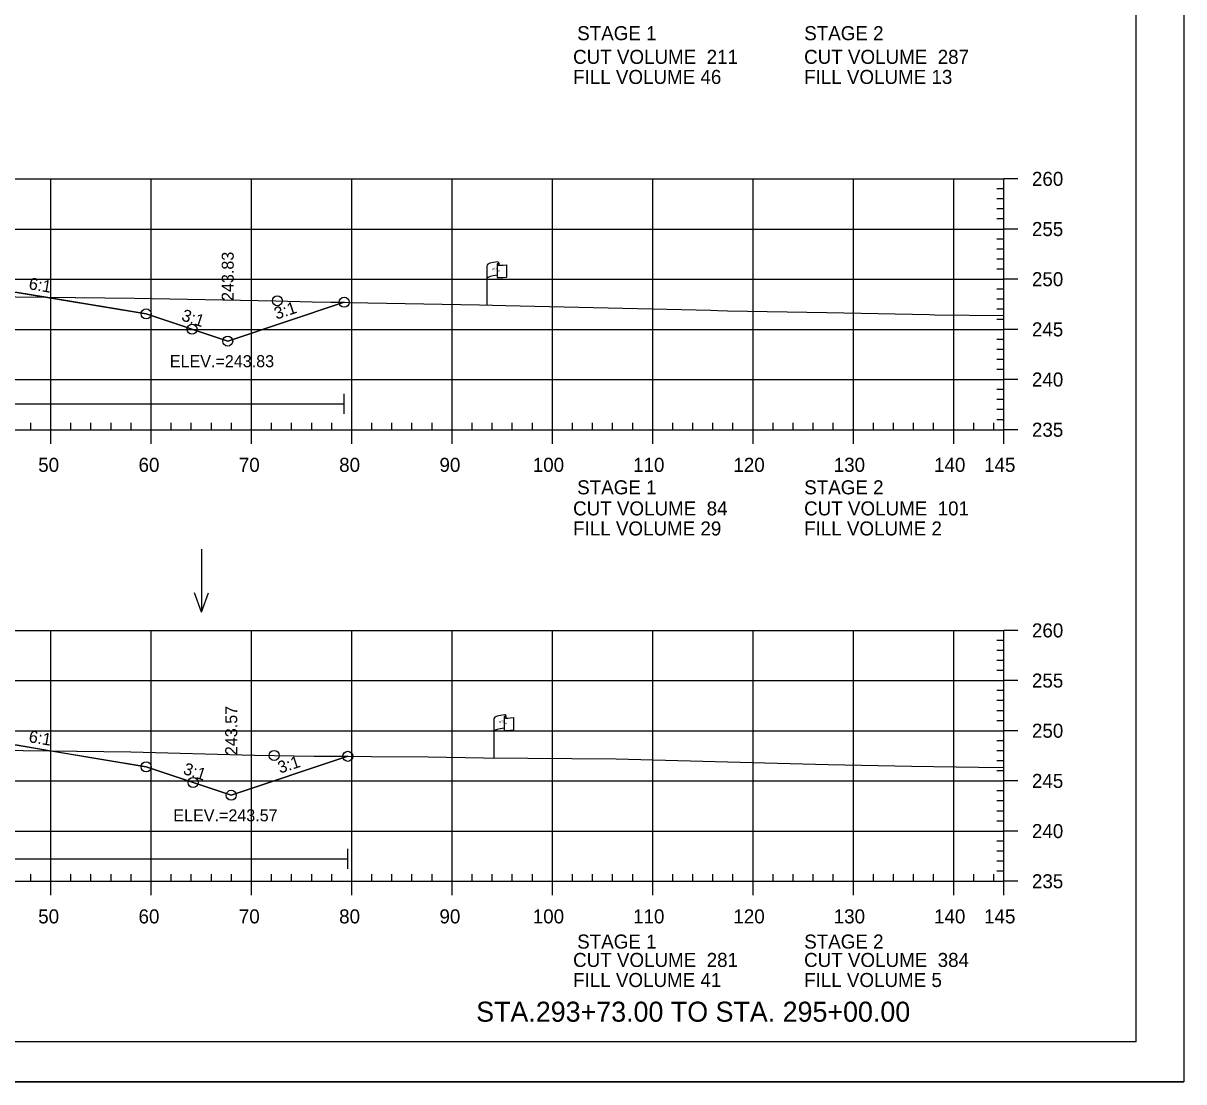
# Model space of a CAD drawing. Extents: x 1365647 to 1367999, y 387113 to 400173.
# Drawn here: x 1365941.3 to 1366057, y 396759.6 to 396865.1 of the extents above; entities that cross this region are included whole.
import ezdxf

# ---------------------------------------------------------------- set-up
doc = ezdxf.new("R2010")
doc.units = 0
for name, color, linetype in [('E_Existing ROW', 7, 'Continuous'), ('R_Axis', 7, 'Continuous'), ('R_Axis Annot', 7, 'Continuous'), ('R_Border', 7, 'Continuous'), ('R_Border Notes', 7, 'Continuous'), ('R_Contours', 7, 'Continuous'), ('R_Draft', 7, 'Continuous'), ('R_Exist Surface', 7, 'Continuous'), ('R_Fin Surface', 7, 'Continuous'), ('R_Fin Surface Annot', 7, 'Continuous'), ('R_Grid', 7, 'Continuous'), ('R_No Plot', 7, 'Continuous'), ('R_Proposed Const Limits', 7, 'Continuous'), ('R_Water', 7, 'Continuous'), ('R_Water Annot', 7, 'Continuous')]:
    doc.layers.add(name, color=color, linetype=linetype)

msp = doc.modelspace()

# ---------------------------------------------------------------- linework, layer by layer
at = {"layer": 'E_Existing ROW'}
for p, q in [((1365987.57, 396837.02), (1365987.57, 396840.97)), ((1365988.57, 396841.07), (1365988.57, 396841.06)), ((1365988.57, 396841.06), (1365988.57, 396839.83)), ((1365988.74, 396841.23), (1365988.74, 396840.99)), ((1365989.5, 396841.03), (1365989.5, 396839.79)), ((1365988.28, 396791.89), (1365988.28, 396795.84)), ((1365989.28, 396795.94), (1365989.28, 396795.92)), ((1365989.28, 396795.92), (1365989.28, 396794.7)), ((1365989.44, 396796.09), (1365989.44, 396795.85)), ((1365990.21, 396795.9), (1365990.21, 396794.66))]:
    msp.add_line(p, q, dxfattribs=at)
for centre, radius, start, end in [((1365988.65, 396841.07), 0.078, 88.6458, 274.2828), ((1365988.66, 396841.23), 0.0783, 263.0712, 93.9564), ((1365988.65, 396839.83), 0.0783, 180, 273.9564), ((1365989.35, 396795.94), 0.078, 88.6458, 274.2828), ((1365989.37, 396796.09), 0.0783, 263.0712, 93.9564), ((1365989.35, 396794.7), 0.0783, 180, 273.9564)]:
    msp.add_arc(centre, radius, start, end, dxfattribs=at)
for centre, major_axis, ratio, start_param, end_param in [((1365989.15, 396841.02), (-1.58, -0.04), 0.19887, 5.030368, 6.283185), ((1365989.86, 396841.13), (-1.23, -0.13), 0.052933, 0.159456, 1.268315), ((1365989.15, 396839.7), (-1.58, -0.04), 0.19887, 5.083035, 6.194897), ((1365989.86, 396839.89), (-1.23, -0.13), 0.052933, 0.159456, 1.268315), ((1365989.86, 396795.88), (-1.58, -0.04), 0.19887, 5.030368, 6.283185), ((1365990.57, 396796), (-1.23, -0.13), 0.052933, 0.159456, 1.268315), ((1365989.86, 396794.57), (-1.58, -0.04), 0.19887, 5.083035, 6.194897), ((1365990.57, 396794.76), (-1.23, -0.13), 0.052933, 0.159456, 1.268315)]:
    msp.add_ellipse(centre, major_axis=major_axis, ratio=ratio, start_param=start_param, end_param=end_param, dxfattribs=at)
at = {"layer": 'R_Axis'}
for p, q in [((1366039.09, 396824.59), (1366039.09, 396849.59)), ((1366040.49, 396849.59), (1366039.09, 396849.59)), ((1366039.09, 396848.59), (1366038.39, 396848.59)), ((1366039.09, 396847.59), (1366038.39, 396847.59)), ((1366039.09, 396846.59), (1366038.39, 396846.59)), ((1366039.09, 396845.59), (1366038.39, 396845.59)), ((1366040.49, 396844.59), (1366039.09, 396844.59)), ((1366039.09, 396843.59), (1366038.39, 396843.59)), ((1366039.09, 396842.59), (1366038.39, 396842.59)), ((1366039.09, 396841.59), (1366038.39, 396841.59)), ((1366039.09, 396840.59), (1366038.39, 396840.59)), ((1366039.09, 396838.59), (1366038.39, 396838.59)), ((1366040.49, 396839.59), (1366039.09, 396839.59)), ((1366039.09, 396837.59), (1366038.39, 396837.59)), ((1366039.09, 396836.59), (1366038.39, 396836.59)), ((1366039.09, 396835.59), (1366038.39, 396835.59)), ((1366040.49, 396834.59), (1366039.09, 396834.59)), ((1366039.09, 396833.59), (1366038.39, 396833.59)), ((1366039.09, 396832.59), (1366038.39, 396832.59)), ((1366039.09, 396831.59), (1366038.39, 396831.59)), ((1366039.09, 396830.59), (1366038.39, 396830.59)), ((1366040.49, 396829.59), (1366039.09, 396829.59)), ((1366039.09, 396828.59), (1366038.39, 396828.59)), ((1366039.09, 396827.59), (1366038.39, 396827.59)), ((1366039.09, 396826.59), (1366038.39, 396826.59)), ((1365942.09, 396824.59), (1365942.09, 396825.29)), ((1365946.09, 396824.59), (1365946.09, 396825.29)), ((1365948.09, 396824.59), (1365948.09, 396825.29)), ((1365950.09, 396824.59), (1365950.09, 396825.29)), ((1365952.09, 396824.59), (1365952.09, 396825.29)), ((1365956.09, 396824.59), (1365956.09, 396825.29)), ((1365958.09, 396824.59), (1365958.09, 396825.29)), ((1365960.09, 396824.59), (1365960.09, 396825.29)), ((1365962.09, 396824.59), (1365962.09, 396825.29)), ((1365966.09, 396824.59), (1365966.09, 396825.29)), ((1365968.09, 396824.59), (1365968.09, 396825.29)), ((1365970.09, 396824.59), (1365970.09, 396825.29)), ((1365972.09, 396824.59), (1365972.09, 396825.29)), ((1365976.09, 396824.59), (1365976.09, 396825.29)), ((1365978.09, 396824.59), (1365978.09, 396825.29)), ((1365980.09, 396824.59), (1365980.09, 396825.29)), ((1365982.09, 396824.59), (1365982.09, 396825.29)), ((1365986.09, 396824.59), (1365986.09, 396825.29)), ((1365988.09, 396824.59), (1365988.09, 396825.29)), ((1365990.09, 396824.59), (1365990.09, 396825.29)), ((1365992.09, 396824.59), (1365992.09, 396825.29)), ((1365996.09, 396824.59), (1365996.09, 396825.29)), ((1365998.09, 396824.59), (1365998.09, 396825.29)), ((1366000.09, 396824.59), (1366000.09, 396825.29)), ((1366002.09, 396824.59), (1366002.09, 396825.29)), ((1366006.09, 396824.59), (1366006.09, 396825.29)), ((1366008.09, 396824.59), (1366008.09, 396825.29)), ((1366010.09, 396824.59), (1366010.09, 396825.29)), ((1366012.09, 396824.59), (1366012.09, 396825.29)), ((1366016.09, 396824.59), (1366016.09, 396825.29)), ((1366018.09, 396824.59), (1366018.09, 396825.29)), ((1366020.09, 396824.59), (1366020.09, 396825.29)), ((1366022.09, 396824.59), (1366022.09, 396825.29)), ((1366026.09, 396824.59), (1366026.09, 396825.29)), ((1366028.09, 396824.59), (1366028.09, 396825.29)), ((1366030.09, 396824.59), (1366030.09, 396825.29)), ((1366032.09, 396824.59), (1366032.09, 396825.29)), ((1366036.09, 396824.59), (1366036.09, 396825.29)), ((1366038.09, 396824.59), (1366038.09, 396825.29)), ((1366039.09, 396825.59), (1366038.39, 396825.59)), ((1365749.09, 396824.59), (1366039.09, 396824.59)), ((1365944.09, 396823.19), (1365944.09, 396824.59)), ((1365954.09, 396823.19), (1365954.09, 396824.59)), ((1365964.09, 396823.19), (1365964.09, 396824.59)), ((1365974.09, 396823.19), (1365974.09, 396824.59)), ((1365984.09, 396823.19), (1365984.09, 396824.59)), ((1365994.09, 396823.19), (1365994.09, 396824.59)), ((1366004.09, 396823.19), (1366004.09, 396824.59)), ((1366014.09, 396823.19), (1366014.09, 396824.59)), ((1366024.09, 396823.19), (1366024.09, 396824.59)), ((1366034.09, 396823.19), (1366034.09, 396824.59)), ((1366039.09, 396823.19), (1366039.09, 396824.59)), ((1366040.49, 396824.59), (1366039.09, 396824.59)), ((1366039.09, 396779.59), (1366039.09, 396804.59)), ((1366040.49, 396804.59), (1366039.09, 396804.59)), ((1366039.09, 396803.59), (1366038.39, 396803.59)), ((1366039.09, 396802.59), (1366038.39, 396802.59)), ((1366039.09, 396801.59), (1366038.39, 396801.59)), ((1366039.09, 396800.59), (1366038.39, 396800.59)), ((1366040.49, 396799.59), (1366039.09, 396799.59)), ((1366039.09, 396798.59), (1366038.39, 396798.59)), ((1366039.09, 396797.59), (1366038.39, 396797.59)), ((1366039.09, 396796.59), (1366038.39, 396796.59)), ((1366039.09, 396795.59), (1366038.39, 396795.59)), ((1366040.49, 396794.59), (1366039.09, 396794.59)), ((1366039.09, 396793.59), (1366038.39, 396793.59)), ((1366039.09, 396792.59), (1366038.39, 396792.59)), ((1366039.09, 396791.59), (1366038.39, 396791.59)), ((1366039.09, 396790.59), (1366038.39, 396790.59)), ((1366040.49, 396789.59), (1366039.09, 396789.59)), ((1366039.09, 396788.59), (1366038.39, 396788.59)), ((1366039.09, 396787.59), (1366038.39, 396787.59)), ((1366039.09, 396786.59), (1366038.39, 396786.59)), ((1366039.09, 396785.59), (1366038.39, 396785.59)), ((1366040.49, 396784.59), (1366039.09, 396784.59)), ((1366039.09, 396783.59), (1366038.39, 396783.59)), ((1366039.09, 396782.59), (1366038.39, 396782.59)), ((1366039.09, 396781.59), (1366038.39, 396781.59)), ((1365749.09, 396779.59), (1366039.09, 396779.59)), ((1365942.09, 396779.59), (1365942.09, 396780.29)), ((1365944.09, 396778.19), (1365944.09, 396779.59)), ((1365946.09, 396779.59), (1365946.09, 396780.29)), ((1365948.09, 396779.59), (1365948.09, 396780.29)), ((1365950.09, 396779.59), (1365950.09, 396780.29)), ((1365952.09, 396779.59), (1365952.09, 396780.29)), ((1365954.09, 396778.19), (1365954.09, 396779.59)), ((1365956.09, 396779.59), (1365956.09, 396780.29)), ((1365958.09, 396779.59), (1365958.09, 396780.29)), ((1365960.09, 396779.59), (1365960.09, 396780.29)), ((1365962.09, 396779.59), (1365962.09, 396780.29)), ((1365964.09, 396778.19), (1365964.09, 396779.59)), ((1365966.09, 396779.59), (1365966.09, 396780.29)), ((1365968.09, 396779.59), (1365968.09, 396780.29)), ((1365970.09, 396779.59), (1365970.09, 396780.29)), ((1365972.09, 396779.59), (1365972.09, 396780.29)), ((1365974.09, 396778.19), (1365974.09, 396779.59)), ((1365976.09, 396779.59), (1365976.09, 396780.29)), ((1365978.09, 396779.59), (1365978.09, 396780.29)), ((1365980.09, 396779.59), (1365980.09, 396780.29)), ((1365982.09, 396779.59), (1365982.09, 396780.29)), ((1365984.09, 396778.19), (1365984.09, 396779.59)), ((1365986.09, 396779.59), (1365986.09, 396780.29)), ((1365988.09, 396779.59), (1365988.09, 396780.29)), ((1365990.09, 396779.59), (1365990.09, 396780.29)), ((1365992.09, 396779.59), (1365992.09, 396780.29)), ((1365994.09, 396778.19), (1365994.09, 396779.59)), ((1365996.09, 396779.59), (1365996.09, 396780.29)), ((1365998.09, 396779.59), (1365998.09, 396780.29)), ((1366000.09, 396779.59), (1366000.09, 396780.29)), ((1366002.09, 396779.59), (1366002.09, 396780.29)), ((1366004.09, 396778.19), (1366004.09, 396779.59)), ((1366006.09, 396779.59), (1366006.09, 396780.29)), ((1366008.09, 396779.59), (1366008.09, 396780.29)), ((1366010.09, 396779.59), (1366010.09, 396780.29)), ((1366012.09, 396779.59), (1366012.09, 396780.29)), ((1366014.09, 396778.19), (1366014.09, 396779.59)), ((1366016.09, 396779.59), (1366016.09, 396780.29)), ((1366018.09, 396779.59), (1366018.09, 396780.29)), ((1366020.09, 396779.59), (1366020.09, 396780.29)), ((1366022.09, 396779.59), (1366022.09, 396780.29)), ((1366024.09, 396778.19), (1366024.09, 396779.59)), ((1366026.09, 396779.59), (1366026.09, 396780.29)), ((1366028.09, 396779.59), (1366028.09, 396780.29)), ((1366030.09, 396779.59), (1366030.09, 396780.29)), ((1366032.09, 396779.59), (1366032.09, 396780.29)), ((1366034.09, 396778.19), (1366034.09, 396779.59)), ((1366036.09, 396779.59), (1366036.09, 396780.29)), ((1366038.09, 396779.59), (1366038.09, 396780.29)), ((1366039.09, 396780.59), (1366038.39, 396780.59)), ((1366039.09, 396778.19), (1366039.09, 396779.59)), ((1366040.49, 396779.59), (1366039.09, 396779.59))]:
    msp.add_line(p, q, dxfattribs=at)
at = {"layer": 'R_Border'}
for q in [(1366052.27, 396969.05), (1365736.09, 396763.59)]:
    msp.add_line((1366052.27, 396763.59), q, dxfattribs=at)
at = {"layer": 'R_Contours'}
for points in [[(1365915.33, 396838.78), (1365917.38, 396837.71), (1365917.64, 396837.58), (1365917.94, 396837.53), (1365925.83, 396836.6), (1365927.15, 396836.86), (1365927.35, 396836.9), (1365932.96, 396837.96), (1365940.59, 396837.83), (1365943.59, 396837.79), (1365940.72, 396838.27), (1365925.59, 396838.58)], [(1365943.59, 396837.79), (1365952.43, 396837.7), (1365966.53, 396837.45), (1365970.14, 396837.34), (1365973.33, 396837.29), (1365961.72, 396833.42), (1365953.59, 396836.13)], [(1365915.4, 396793.64), (1365917.64, 396792.48), (1365922.72, 396791.73), (1365925.95, 396791.24), (1365932.56, 396792.55), (1365933.44, 396792.75), (1365935.91, 396792.69), (1365943.95, 396792.6), (1365940.72, 396793.14), (1365925.59, 396793.44)], [(1365943.95, 396792.6), (1365952.07, 396792.5), (1365964.39, 396792.16), (1365970.35, 396792.05), (1365973.69, 396792.04), (1365962.07, 396788.16), (1365953.59, 396790.99)]]:
    msp.add_lwpolyline(points, close=True, dxfattribs=at)
at = {"layer": 'R_Exist Surface'}
for points in [[(1365940.59, 396837.83), (1365952.43, 396837.7), (1365966.53, 396837.45), (1365970.14, 396837.34), (1365986.82, 396837.04), (1365989.42, 396836.97), (1366009.89, 396836.49), (1366010.58, 396836.47), (1366011.54, 396836.44), (1366021.46, 396836.26), (1366031.67, 396836.06), (1366032.2, 396836.05), (1366039.09, 396835.96)], [(1365935.91, 396792.69), (1365952.07, 396792.5), (1365964.39, 396792.16), (1365970.35, 396792.05), (1365981.69, 396792), (1365987.22, 396791.9), (1366000.43, 396791.79), (1366004.14, 396791.7), (1366015.26, 396791.38), (1366021.59, 396791.24), (1366029.87, 396791.05), (1366036.56, 396790.95), (1366039.09, 396790.94)]]:
    msp.add_lwpolyline(points, dxfattribs=at)
at = {"layer": 'R_Fin Surface'}
for points in [[(1365823.23, 396839.91), (1365834.59, 396836.13), (1365847.47, 396838.27), (1365856.59, 396839.79), (1365862.59, 396840.03), (1365864.59, 396840.07), (1365894.09, 396840.66), (1365923.59, 396840.07), (1365925.59, 396840.03), (1365931.59, 396839.79), (1365940.72, 396838.27), (1365953.59, 396836.13), (1365961.72, 396833.42), (1365973.33, 396837.29)], [(1365818.94, 396796.21), (1365834.59, 396790.99), (1365847.47, 396793.14), (1365856.59, 396794.66), (1365862.59, 396794.9), (1365864.59, 396794.94), (1365894.09, 396795.53), (1365923.59, 396794.94), (1365925.59, 396794.9), (1365931.59, 396794.66), (1365940.72, 396793.14), (1365953.59, 396790.99), (1365962.07, 396788.16), (1365973.69, 396792.04)]]:
    msp.add_lwpolyline(points, dxfattribs=at)
at = {"layer": 'R_Grid'}
for p, q in [((1365749.09, 396849.59), (1366039.09, 396849.59)), ((1365944.09, 396824.59), (1365944.09, 396849.59)), ((1365954.09, 396824.59), (1365954.09, 396849.59)), ((1365964.09, 396824.59), (1365964.09, 396849.59)), ((1365974.09, 396824.59), (1365974.09, 396849.59)), ((1365984.09, 396824.59), (1365984.09, 396849.59)), ((1365994.09, 396824.59), (1365994.09, 396849.59)), ((1366004.09, 396824.59), (1366004.09, 396849.59)), ((1366014.09, 396824.59), (1366014.09, 396849.59)), ((1366024.09, 396824.59), (1366024.09, 396849.59)), ((1366034.09, 396824.59), (1366034.09, 396849.59)), ((1366039.09, 396824.59), (1366039.09, 396849.59)), ((1365749.09, 396844.59), (1366039.09, 396844.59)), ((1365749.09, 396839.59), (1366039.09, 396839.59)), ((1365749.09, 396834.59), (1366039.09, 396834.59)), ((1365749.09, 396829.59), (1366039.09, 396829.59)), ((1365749.09, 396824.59), (1366039.09, 396824.59)), ((1365749.09, 396804.59), (1366039.09, 396804.59)), ((1365944.09, 396779.59), (1365944.09, 396804.59)), ((1365954.09, 396779.59), (1365954.09, 396804.59)), ((1365964.09, 396779.59), (1365964.09, 396804.59)), ((1365974.09, 396779.59), (1365974.09, 396804.59)), ((1365984.09, 396779.59), (1365984.09, 396804.59)), ((1365994.09, 396779.59), (1365994.09, 396804.59)), ((1366004.09, 396779.59), (1366004.09, 396804.59)), ((1366014.09, 396779.59), (1366014.09, 396804.59)), ((1366024.09, 396779.59), (1366024.09, 396804.59)), ((1366034.09, 396779.59), (1366034.09, 396804.59)), ((1366039.09, 396779.59), (1366039.09, 396804.59)), ((1365749.09, 396799.59), (1366039.09, 396799.59)), ((1365749.09, 396794.59), (1366039.09, 396794.59)), ((1365749.09, 396789.59), (1366039.09, 396789.59)), ((1365749.09, 396784.59), (1366039.09, 396784.59)), ((1365749.09, 396779.59), (1366039.09, 396779.59))]:
    msp.add_line(p, q, dxfattribs=at)
at = {"layer": 'R_No Plot'}
msp.add_line((1365723.69, 396759.61), (1366057.03, 396759.61), dxfattribs=at)
msp.add_lwpolyline([(1365723.69, 396972.94), (1366057.03, 396972.94), (1366057.03, 396759.61), (1365723.69, 396759.61)], close=True, dxfattribs=at)
for centre in [(1365966.67, 396837.44), (1365973.33, 396837.29), (1365953.59, 396836.13), (1365953.59, 396836.13), (1365953.59, 396836.13), (1365953.59, 396836.13), (1365953.59, 396836.13), (1365958.16, 396834.6), (1365961.72, 396833.42), (1365966.35, 396792.13), (1365973.69, 396792.04), (1365953.59, 396790.99), (1365953.59, 396790.99), (1365958.27, 396789.43), (1365962.07, 396788.16)]:
    msp.add_circle(centre, 0.5, dxfattribs=at)
at = {"layer": 'R_Proposed Const Limits'}
for points in [[(1365961.72, 396833.42), (1365973.33, 396837.29)], [(1365962.07, 396788.16), (1365973.69, 396792.04)]]:
    msp.add_lwpolyline(points, dxfattribs=at)
at = {"layer": 'R_Water'}
for p, q in [((1365973.33, 396826.18), (1365973.33, 396828.18)), ((1365882.34, 396827.18), (1365973.33, 396827.18)), ((1365882.09, 396781.83), (1365973.69, 396781.83)), ((1365973.69, 396780.83), (1365973.69, 396782.83))]:
    msp.add_line(p, q, dxfattribs=at)
at = {"layer": 'R_Water Annot'}
for p, q in [((1365959.12, 396812.7), (1365959.12, 396806.42)), ((1365959.12, 396806.42), (1365958.42, 396808.34)), ((1365959.12, 396806.42), (1365959.82, 396808.34))]:
    msp.add_line(p, q, dxfattribs=at)

# ---------------------------------------------------------------- texts
at = {"layer": 'E_Existing ROW'}
for s, height, rotation, p in [('DWB 11-9-07', 0.001, 90, (1365988.74, 396840.99)), ('R ', 0.2, 9.9884, (1365988.09, 396840.48)), (' O', 0.2, 9.9884, (1365988.24, 396840.52)), ('W', 0.2, 351.1788, (1365988.57, 396840.35)), ('DWB 11-9-07', 0.001, 5.0717, (1365989.49, 396839.79)), ('DWB 11-9-07', 0.001, 90, (1365987.57, 396837.02)), ('DWB 11-9-07', 0.001, 90, (1365989.44, 396795.85)), ('R ', 0.2, 9.9884, (1365988.8, 396795.34)), (' O', 0.2, 9.9884, (1365988.95, 396795.39)), ('W', 0.2, 351.1788, (1365989.28, 396795.22)), ('DWB 11-9-07', 0.001, 5.0717, (1365990.2, 396794.66)), ('DWB 11-9-07', 0.001, 90, (1365988.28, 396791.89))]:
    msp.add_text(s, height=height, rotation=rotation, dxfattribs=at).set_placement(p)
at = {"layer": 'R_Axis Annot'}
for s, p in [('STAGE 1', (1365996.56, 396863.41)), ('STAGE 2', (1366019.19, 396863.41)), ('CUT VOLUME  211', (1365996.15, 396861.05)), ('CUT VOLUME  287', (1366019.18, 396861.05)), ('FILL VOLUME 46', (1365996.15, 396859.05)), ('FILL VOLUME 13', (1366019.18, 396859.05)), ('260', (1366041.89, 396848.89)), ('255', (1366041.89, 396843.89)), ('250', (1366041.89, 396838.89)), ('245', (1366041.89, 396833.89)), ('240', (1366041.89, 396828.89)), ('235', (1366041.89, 396823.89)), ('50', (1365942.83, 396820.39)), ('60', (1365952.83, 396820.39)), ('70', (1365962.83, 396820.39)), ('80', (1365972.83, 396820.39)), ('90', (1365982.83, 396820.39)), ('100', (1365992.13, 396820.39)), ('110', (1366002.13, 396820.39)), ('120', (1366012.13, 396820.39)), ('130', (1366022.13, 396820.39)), ('140', (1366032.13, 396820.39)), ('145', (1366037.12, 396820.39)), ('STAGE 1', (1365996.56, 396818.15)), ('STAGE 2', (1366019.19, 396818.15)), ('CUT VOLUME  84', (1365996.15, 396816.05)), ('CUT VOLUME  101', (1366019.18, 396816.05)), ('FILL VOLUME 29', (1365996.15, 396814.05)), ('FILL VOLUME 2', (1366019.18, 396814.05)), ('260', (1366041.89, 396803.89)), ('255', (1366041.89, 396798.89)), ('250', (1366041.89, 396793.89)), ('245', (1366041.89, 396788.89)), ('240', (1366041.89, 396783.89)), ('235', (1366041.89, 396778.89)), ('50', (1365942.83, 396775.39)), ('60', (1365952.83, 396775.39)), ('70', (1365962.83, 396775.39)), ('80', (1365972.83, 396775.39)), ('90', (1365982.83, 396775.39)), ('100', (1365992.13, 396775.39)), ('110', (1366002.13, 396775.39)), ('120', (1366012.13, 396775.39)), ('130', (1366022.13, 396775.39)), ('140', (1366032.13, 396775.39)), ('145', (1366037.12, 396775.39)), ('STAGE 1', (1365996.56, 396772.88)), ('STAGE 2', (1366019.19, 396772.88)), ('CUT VOLUME  281', (1365996.15, 396771.05)), ('CUT VOLUME  384', (1366019.18, 396771.05)), ('FILL VOLUME 41', (1365996.15, 396769.05)), ('FILL VOLUME 5', (1366019.18, 396769.05))]:
    msp.add_text(s, height=1.4, dxfattribs=at).set_placement(p)
at = {"layer": 'R_Border Notes'}
for s, p in [('ELEV.=243.83', (1365955.95, 396830.82)), ('ELEV.=243.57', (1365956.3, 396785.56))]:
    msp.add_text(s, height=1.2, dxfattribs=at).set_placement(p)
at = {"layer": 'R_Draft'}
msp.add_text('STA.293+73.00 TO STA. 295+00.00', height=2, dxfattribs=at).set_placement((1365986.49, 396765.59))
at = {"layer": 'R_Fin Surface Annot'}
for s, rotation, p in [('243.83', 90, (1365962.32, 396837.42)), ('6:1', 350.5377, (1365941.83, 396838.6)), ('3:1', 341.5651, (1365957.03, 396835.51)), ('3:1', 18.4349, (1365966.58, 396835.56)), ('243.57', 90, (1365962.67, 396792.16)), ('6:1', 350.5377, (1365941.83, 396793.46)), ('3:1', 341.5651, (1365957.2, 396790.31)), ('3:1', 18.4349, (1365966.94, 396790.31))]:
    msp.add_text(s, height=1.2, rotation=rotation, dxfattribs=at).set_placement(p)

doc.saveas('drawing.dxf')
